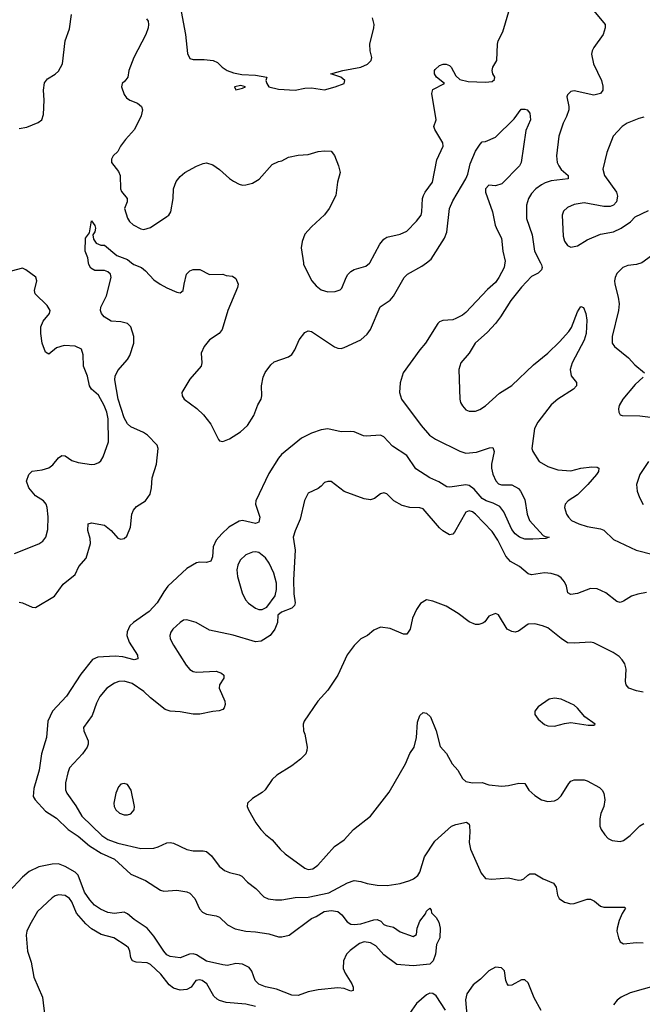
# Model space of a CAD drawing. Header units: inches. Extents: x 1682530 to 1839546, y 640742 to 791647.
# Tile 827 of 923: x 1783673 to 1787465, y 775486 to 781479. Entities that reach past the tile are written whole.
import ezdxf

# ---------------------------------------------------------------- set-up
doc = ezdxf.new("R2010")
doc.units = ezdxf.units.IN
doc.header["$MEASUREMENT"] = 0
doc.layers.add('B7787', color=7, linetype='Continuous')
doc.layers.add('B7788', color=7, linetype='Continuous')

msp = doc.modelspace()

# ---------------------------------------------------------------- linework, layer by layer
at = {"layer": 'B7787', "color": 5}
for points, elevation in [([(1786627.5, 780000), (1786622.6, 779970), (1786591.9, 779910), (1786570, 779878.7), (1786522.5, 779837.5), (1786390, 779697.1), (1786370, 779681.1), (1786330, 779659.8), (1786310, 779653.2), (1786250, 779647.2), (1786230, 779639.7), (1786218.7, 779630), (1786144.6, 779510), (1786110, 779469.6), (1786008.7, 779330), (1785990.3, 779269.7), (1785986.5, 779210), (1785999.1, 779170), (1786117.6, 779010), (1786169.1, 778950), (1786205, 778925), (1786352.9, 778852.8), (1786390, 778841.2), (1786454.2, 778845.8), (1786533.4, 778873.4), (1786555.5, 778875.5), (1786563.1, 778850), (1786547.2, 778772.8), (1786546.9, 778750), (1786553.7, 778713.7), (1786572.1, 778672), (1786590, 778653.7), (1786607.1, 778647.1), (1786670, 778647.2), (1786710, 778625.5), (1786723.8, 778610), (1786750, 778558), (1786763, 778470), (1786778.4, 778430), (1786860.3, 778340.3), (1786873.5, 778333.5), (1786898, 778330), (1786878, 778322), (1786797.2, 778317.2), (1786750, 778318), (1786717.2, 778330), (1786690, 778349.7), (1786670, 778375.6), (1786622.5, 778482.5), (1786596.7, 778516.7), (1786556.3, 778536.3), (1786513.3, 778550), (1786490, 778564.3), (1786441.8, 778621.8), (1786410, 778644), (1786390, 778647.6), (1786292.9, 778632.9), (1786275.2, 778635.2), (1786226.4, 778666.4), (1786170, 778690.5), (1786086.1, 778746.1), (1786030, 778825.7), (1785943.7, 778883.7), (1785890, 778939.5), (1785870, 778949.8), (1785784, 778944), (1785766.6, 778946.6), (1785710, 778969.8), (1785690, 778973.1), (1785630, 778971), (1785550, 778987.9), (1785510, 778982), (1785450, 778963), (1785390, 778931.2), (1785267.5, 778832.5), (1785248.4, 778810), (1785190, 778716.2), (1785110.2, 778550), (1785108.6, 778530), (1785135.2, 778450), (1785130, 778420.7), (1785110, 778412.1), (1785030, 778431.7), (1785010, 778427.6), (1784947.7, 778390), (1784903.2, 778350), (1784869.5, 778310), (1784852.2, 778270), (1784848.3, 778210), (1784836.2, 778183.8), (1784810, 778174.4), (1784770, 778176.3), (1784750, 778172.7), (1784690, 778138.5), (1784575.3, 778030), (1784550, 777997.5), (1784509.8, 777930.2), (1784462.4, 777877.6), (1784365.3, 777810), (1784344, 777790), (1784326.8, 777753.2), (1784325.2, 777730), (1784338.9, 777690), (1784390.1, 777610), (1784392.2, 777587.8), (1784370, 777583), (1784301.2, 777601.2), (1784254.4, 777605.6), (1784150, 777599.4), (1784116, 777584), (1784044.5, 777495.5), (1783959, 777361), (1783873.7, 777270), (1783844, 777210), (1783836.9, 777110), (1783805.2, 777010), (1783792.6, 776910), (1783759.7, 776800.3), (1783755.2, 776750), (1783767.5, 776730), (1783830, 776661.4), (1783897.9, 776617.9), (1783968.9, 776548.9), (1784028.5, 776510), (1784099, 776450), (1784170, 776405.9), (1784250, 776369.6), (1784350, 776277.1), (1784440, 776240), (1784530, 776180.2), (1784550, 776175.2), (1784630, 776180.2), (1784690, 776171.3), (1784710, 776162), (1784739.7, 776130), (1784767.7, 776067.7), (1784786.1, 776046.1), (1784810, 776034.2), (1784870, 776024.9), (1784890, 776016.5), (1784939.5, 775970), (1784985.7, 775945.7), (1785050, 775930.8), (1785110, 775926.8), (1785190, 775914.2), (1785250, 775897.2), (1785270, 775895.9), (1785313.4, 775906.6), (1785450, 776008.9), (1785479.2, 776020.8), (1785527, 776050), (1785570, 776057.4), (1785610.2, 776050), (1785635, 776030), (1785668, 775988), (1785690, 775974.5), (1785710, 775971.5), (1785750, 775975.8), (1785830, 776000.2), (1785850, 776001.8), (1785871.9, 775991.9), (1785890, 775972.4), (1785904.4, 775964.4), (1785950, 775954.4), (1785990, 775926.8), (1786070, 775898), (1786088.7, 775911.3), (1786094, 775950), (1786110, 775992), (1786144, 776036), (1786150, 776052), (1786171.3, 776071.3), (1786179.6, 776059.6), (1786182, 776042), (1786210, 776014), (1786226, 775986), (1786234.8, 775950), (1786231.3, 775890), (1786210.6, 775849.4), (1786206, 775790), (1786191.3, 775750), (1786171.7, 775730), (1786070, 775720.9), (1785970, 775728.7), (1785890, 775786.2), (1785841.7, 775841.8), (1785810, 775860.3), (1785770, 775865.5), (1785743.2, 775856.8), (1785686, 775814), (1785664.2, 775790), (1785645.8, 775750), (1785643.7, 775703.7), (1785655.3, 775675.3), (1785694.9, 775610), (1785703.8, 775590), (1785704.7, 775570), (1785690, 775566.3), (1785650, 775581.5), (1785610, 775585.3), (1785490, 775574), (1785430, 775561.9), (1785370, 775539.5), (1785330, 775541.1), (1785238, 775578), (1785170, 775591.3), (1785130, 775608.1), (1785107.6, 775630), (1785087.1, 775687.1), (1785071.4, 775710), (1785030, 775729.1), (1784990, 775733.2), (1784937.8, 775722.2), (1784910, 775725.2), (1784810, 775748.1), (1784750, 775786.1), (1784730, 775792.8), (1784708.1, 775791.9), (1784650, 775767.8), (1784590, 775777.1), (1784570, 775787.2), (1784550, 775809.9), (1784490, 775900.3), (1784450, 775948.8), (1784370, 776002), (1784330, 776035.9), (1784310, 776046.3), (1784250, 776039.2), (1784210, 776045.5), (1784165.1, 776065.1), (1784129.2, 776089.2), (1784100.8, 776120.8), (1784068.7, 776168.7), (1784030, 776272.4), (1784010, 776289.3), (1783950, 776325.2), (1783910, 776340.7), (1783870, 776339.7), (1783790, 776323), (1783730, 776294.3), (1783690, 776260.4), (1783607.1, 776170)], 720), ([(1783670, 777934.3), (1783690, 777930.3), (1783750, 777902.4), (1783770, 777901.6), (1783885.1, 777970), (1783937.4, 778042.6), (1784010, 778101.6), (1784032.8, 778150), (1784078.9, 778201.1), (1784103.5, 778290), (1784101.7, 778321.7), (1784087.6, 778370), (1784090, 778411), (1784110, 778417.3), (1784190, 778402), (1784230, 778370.5), (1784270, 778323.8), (1784290, 778317.1), (1784310, 778321.6), (1784324.6, 778335.4), (1784347.6, 778390), (1784356.3, 778470), (1784365.4, 778494.6), (1784384.1, 778515.9), (1784439.7, 778550), (1784467.8, 778590), (1784476.8, 778630), (1784479.4, 778690), (1784506.5, 778773.5), (1784515.5, 778870), (1784509.7, 778890), (1784451.2, 778950), (1784426.1, 778966.1), (1784350, 779001), (1784330, 779019.3), (1784310, 779056.4), (1784271.9, 779170), (1784252.1, 779287.9), (1784254, 779310), (1784270, 779344), (1784328.7, 779410), (1784344.6, 779435.4), (1784367.7, 779510), (1784369.1, 779550), (1784350.8, 779610), (1784330, 779628.9), (1784290, 779640.2), (1784230, 779644.4), (1784187.6, 779670), (1784171.5, 779690), (1784164.7, 779710), (1784166.9, 779730), (1784202.5, 779797.5), (1784230.6, 779910), (1784226.8, 779930), (1784210, 779945.3), (1784190, 779952.2), (1784130, 779953), (1784106.3, 779966.3), (1784093.8, 779990), (1784092.5, 780000)], 720), ([(1784354.1, 780000), (1784368.7, 779988.7), (1784414, 779970), (1784438.9, 779950), (1784490, 779896), (1784528.5, 779868.5), (1784570, 779846), (1784630, 779821.6), (1784650, 779817.3), (1784669.4, 779830.6), (1784674, 779870), (1784689.6, 779930.4), (1784709.5, 779950.5), (1784730, 779958.8), (1784770, 779958.8), (1784830, 779928), (1784910, 779930.8), (1784930, 779922.8), (1784970, 779918.8), (1784990, 779904.7), (1785004, 779870), (1785000.5, 779850), (1784940.3, 779710), (1784906.3, 779593.7), (1784888, 779570), (1784830, 779530.8), (1784796.5, 779490), (1784779, 779450), (1784783.1, 779390), (1784778.4, 779370), (1784710, 779291.6), (1784661.3, 779210), (1784662, 779190), (1784674.6, 779170), (1784752.3, 779112.3), (1784793.3, 779073.3), (1784836.7, 779016.7), (1784883, 778923), (1784890, 778915.5), (1784910, 778912.2), (1784950, 778926.9), (1785018.7, 778970), (1785060.4, 779010), (1785099.8, 779070), (1785124.2, 779135.8), (1785143.1, 779170), (1785148.6, 779190), (1785145, 779250), (1785156.4, 779303.6), (1785168.7, 779331.3), (1785201.8, 779378.2), (1785223.2, 779396.8), (1785310, 779427.1), (1785330, 779442), (1785348.2, 779470), (1785374.3, 779530), (1785410, 779574.4), (1785430, 779584.4), (1785450, 779581.3), (1785590, 779487.8), (1785610, 779479.6), (1785630, 779478), (1785650, 779483.2), (1785749.7, 779530), (1785790, 779565.4), (1785810, 779593.7), (1785869.2, 779730.8), (1785930, 779771.5), (1785950, 779796.9), (1786013.6, 779910), (1786035.6, 779930), (1786121.2, 779978.8), (1786150.9, 780000)], 720), ([(1785400.5, 780000), (1785402, 779990), (1785452.2, 779890), (1785478.9, 779858.9), (1785510, 779834.4), (1785550, 779823.1), (1785594.9, 779825.1), (1785625.6, 779834.4), (1785635.6, 779844.4), (1785660.5, 779910), (1785670.9, 779929.1), (1785690, 779946.7), (1785710, 779958), (1785781.4, 779978.6), (1785803.3, 779996.7), (1785805.1, 780000)], 740), ([(1786843.9, 780000), (1786850, 779988), (1786854.5, 779970), (1786850, 779955.6), (1786830, 779936), (1786790, 779915.8), (1786729.6, 779850.4), (1786663.6, 779770), (1786600.9, 779670), (1786570, 779629.6), (1786522.5, 779577.5), (1786447, 779510), (1786410.2, 779449.8), (1786359.3, 779390), (1786348.4, 779350), (1786354.4, 779170), (1786358.4, 779150), (1786370, 779127.7), (1786390, 779104.4), (1786410, 779095.8), (1786450, 779095.8), (1786474.6, 779105.4), (1786510, 779128.4), (1786595, 779205), (1786670, 779253.2), (1786802.6, 779377.4), (1786890.3, 779449.7), (1786960.9, 779519.1), (1787018.1, 779581.9), (1787034.2, 779605.8), (1787070, 779700.5), (1787090, 779734), (1787107.5, 779727.5), (1787120.3, 779690), (1787126.3, 779650), (1787123, 779570), (1787110.7, 779529.3), (1787037.5, 779390), (1787025.8, 779350), (1787031.3, 779311.3), (1787064.9, 779270), (1787064.9, 779250), (1787046, 779230), (1786950.7, 779170), (1786910, 779135.6), (1786828.4, 779030), (1786808.8, 778990), (1786792.7, 778870), (1786798, 778850), (1786837.1, 778790), (1786890, 778758.6), (1786950, 778738.9), (1787030, 778733.1), (1787090, 778749.1), (1787158, 778758), (1787190, 778755.5), (1787201, 778750), (1787197.1, 778730), (1787184.9, 778710), (1787133.4, 778650), (1787070, 778587.7), (1787013, 778550), (1786994.4, 778530), (1786990.5, 778509.5), (1787003.1, 778470), (1787014.9, 778450), (1787033.4, 778430), (1787077.3, 778410), (1787130, 778395), (1787210, 778380.2), (1787230, 778371.6), (1787290, 778315.2), (1787428.4, 778250), (1787530, 778223.7)], 740), ([(1787462.6, 780000), (1787461.1, 779998.9), (1787430.2, 779989.8), (1787376.9, 779983.1), (1787346.4, 779970), (1787310, 779933.3), (1787300.3, 779910), (1787295.3, 779890), (1787297, 779870), (1787318.3, 779790), (1787324, 779750), (1787319, 779710), (1787280.3, 779550), (1787282.3, 779510), (1787294.9, 779490), (1787381.2, 779421.2), (1787419.3, 779379.3), (1787477.3, 779330)], 760), ([(1783642, 778230), (1783790, 778288), (1783814.2, 778305.9), (1783831.6, 778330), (1783844.4, 778375.6), (1783847, 778453), (1783841.2, 778510), (1783834, 778530), (1783817.1, 778550), (1783770, 778581.4), (1783728.7, 778630), (1783714.3, 778670), (1783727.8, 778710), (1783750, 778730.4), (1783810, 778739.7), (1783850, 778752.1), (1783874.7, 778770), (1783910, 778812.8), (1783930, 778825.8), (1783950, 778824.7), (1783990, 778796.9), (1784030, 778784.4), (1784110, 778772), (1784130, 778772.7), (1784155.6, 778784.4), (1784166.3, 778793.7), (1784181.1, 778818.9), (1784214.4, 778910), (1784211.1, 779050), (1784203.2, 779090), (1784187.7, 779130), (1784153.8, 779193.8), (1784111.2, 779230), (1784098, 779250), (1784086.6, 779310), (1784061.7, 779370), (1784058.9, 779438.9), (1784050, 779472.7), (1784011.1, 779491.1), (1783943.1, 779496.9), (1783897.7, 779482.3), (1783850, 779444), (1783830, 779455.3), (1783809.7, 779510), (1783802.2, 779570), (1783802.7, 779610), (1783816, 779644), (1783854.7, 779690), (1783859.7, 779710), (1783840.3, 779740.3), (1783767.3, 779810), (1783762.7, 779830), (1783778, 779890), (1783771.5, 779911.5), (1783710, 779957), (1783690, 779967), (1783490, 779914)], 740), ([(1787470, 779302.6), (1787420.5, 779259.5), (1787346.7, 779170), (1787324.9, 779130), (1787319.5, 779110), (1787321.6, 779090), (1787330, 779074.8), (1787342, 779070), (1787450, 779067.9), (1787530, 779057.7)], 760), ([(1787502.8, 778790), (1787448.9, 778710), (1787428.7, 778650), (1787434, 778610), (1787447, 778570), (1787469.1, 778529.1)], 760), ([(1787490, 777992.4), (1787436.7, 777983.3), (1787398.4, 777970), (1787350, 777939.5), (1787330, 777932), (1787310, 777937), (1787242.7, 777990), (1787190, 778015.2), (1787150, 778015.9), (1787070, 777985.6), (1787030, 777979.8), (1787010.8, 777990.8), (1787003.2, 778030), (1786990, 778058), (1786970, 778081.8), (1786950, 778095.7), (1786910, 778108.2), (1786870, 778112.5), (1786790, 778099.8), (1786770, 778105.1), (1786716.9, 778150), (1786661.7, 778181.7), (1786634.4, 778214.4), (1786585.5, 778310), (1786550, 778363.5), (1786450, 778469.7), (1786430, 778483.5), (1786410, 778489.7), (1786390, 778480.7), (1786320.2, 778359.8), (1786310, 778347.3), (1786290, 778343.5), (1786250, 778367.4), (1786230, 778386.4), (1786130, 778501.6), (1786110, 778507.8), (1786050, 778509.7), (1786001.8, 778521.8), (1785952, 778550), (1785910, 778592.7), (1785890, 778599.3), (1785870, 778592.7), (1785834.7, 778565.3), (1785810, 778555.6), (1785770, 778562.4), (1785650, 778607.3), (1785570, 778669), (1785550, 778669), (1785530, 778662), (1785510, 778639), (1785490, 778625.2), (1785430, 778597.2), (1785407.3, 778552.7), (1785380.9, 778439.1), (1785350, 778368.7), (1785339.3, 778330), (1785350.3, 778250.3), (1785341.1, 778070), (1785343.4, 777983.4), (1785350.4, 777930), (1785347.7, 777912.3), (1785330, 777898), (1785268.1, 777871.9), (1785245.2, 777854.8), (1785242.8, 777810), (1785227.7, 777770), (1785199.1, 777730), (1785143.4, 777696.6), (1785110, 777691.8), (1784973, 777733), (1784830, 777762.7), (1784748, 777810), (1784690, 777826.6), (1784670, 777823.7), (1784650, 777809.5), (1784606, 777770), (1784593, 777750), (1784588, 777730), (1784590.5, 777710.5), (1784610, 777671), (1784687.4, 777550), (1784710, 777524.2), (1784730, 777511.8), (1784750, 777506.7), (1784870, 777513.7), (1784902, 777502), (1784917.3, 777490), (1784917.3, 777470), (1784890.5, 777430), (1784888.4, 777410), (1784922, 777330), (1784924.9, 777310), (1784919.1, 777290), (1784910, 777280.9), (1784888.5, 777271.5), (1784850, 777268.5), (1784770, 777251.1), (1784728.9, 777251.1), (1784650, 777265.1), (1784590, 777269.6), (1784559.7, 777279.7), (1784470, 777351.1), (1784429.7, 777390), (1784357.9, 777437.9), (1784310, 777452.4), (1784276, 777450), (1784250, 777441.4), (1784204.2, 777410), (1784161.1, 777358.9), (1784140.6, 777319.4), (1784115.3, 777244.7), (1784061.6, 777170), (1784063, 777150), (1784090.4, 777090), (1784090.4, 777070), (1784083.7, 777050), (1784054.6, 777010), (1783975.8, 776924.2), (1783965.3, 776894.7), (1783952.9, 776832.9), (1783951.4, 776791.4), (1783960.3, 776770), (1784014.5, 776694.5), (1784052.1, 776630), (1784174.1, 776514.1), (1784210, 776488.9), (1784270, 776466.7), (1784410, 776434.7), (1784490, 776436.5), (1784516.6, 776443.4), (1784570, 776468.8), (1784590, 776470.4), (1784610, 776466), (1784690, 776427.3), (1784730, 776419.7), (1784790, 776420.2), (1784810, 776415.3), (1784840.3, 776390), (1784887.1, 776327.1), (1784920.7, 776300.7), (1784950, 776287.2), (1785010, 776273.4), (1785025.4, 776265.4), (1785060.4, 776230), (1785112.2, 776190), (1785159.4, 776139.4), (1785186.9, 776126.9), (1785230, 776121.3), (1785270, 776122.4), (1785350, 776136.2), (1785430, 776138), (1785555.3, 776164.7), (1785670, 776225.7), (1785710, 776238.7), (1785750, 776234), (1785790, 776221.3), (1785849.6, 776210.4), (1785911.8, 776208.2), (1785990, 776220.5), (1786050, 776240.3), (1786072.3, 776250), (1786098, 776270), (1786109.8, 776290.2), (1786137.6, 776382.4), (1786202, 776478), (1786302, 776570), (1786330, 776581), (1786394.8, 776594.8), (1786410, 776582), (1786412.5, 776572.5), (1786415.1, 776535.1), (1786410.3, 776470), (1786419.5, 776430), (1786483.4, 776283.4), (1786510, 776250.8), (1786548.4, 776248.4), (1786650, 776256.4), (1786710, 776241.1), (1786730, 776243.1), (1786743.7, 776250), (1786767.2, 776272.8), (1786780.8, 776279.2), (1786810, 776280.5), (1786861, 776250), (1786923.9, 776223.9), (1786939.3, 776199.3), (1786949.1, 776149.1), (1786958, 776130), (1786990, 776106.7), (1787030, 776097.1), (1787050, 776099.3), (1787130, 776125.5), (1787150, 776124.9), (1787173.8, 776113.8), (1787210, 776084), (1787230, 776076.3), (1787356, 776076), (1787362, 776070), (1787342, 776038), (1787324.1, 775995.9), (1787312.7, 775950), (1787310.4, 775930), (1787319.3, 775890), (1787330, 775866.8), (1787350, 775853.4), (1787430, 775861.7), (1787470, 775859)], 740), ([(1787470, 777385.8), (1787430, 777393.2), (1787383.5, 777410), (1787365.8, 777430), (1787362.5, 777450), (1787366.2, 777526.2), (1787358, 777558), (1787343.1, 777583.1), (1787323.5, 777603.5), (1787287.2, 777627.2), (1787170, 777685.1), (1787149.6, 777689.6), (1787050, 777683.7), (1787010, 777687), (1786970, 777711.5), (1786890, 777777), (1786858, 777790), (1786810, 777801.2), (1786770, 777799.3), (1786710, 777756.2), (1786690, 777751.8), (1786670, 777754.5), (1786642.7, 777770), (1786590, 777857.2), (1786570, 777864), (1786530, 777848.7), (1786506.8, 777813.2), (1786494.4, 777805.6), (1786470, 777797.2), (1786450, 777797.2), (1786410, 777813.2), (1786343.9, 777863.9), (1786270, 777909.3), (1786190, 777939.3), (1786150, 777948.7), (1786114.8, 777925.2), (1786090.6, 777889.4), (1786064.5, 777835.5), (1786051, 777770), (1786030, 777738), (1786010, 777739), (1785930, 777774), (1785870, 777782), (1785830, 777764), (1785791.3, 777730), (1785751.3, 777710), (1785711, 777670), (1785667.1, 777612.9), (1785610, 777489), (1785550, 777397.2), (1785489, 777331), (1785404.9, 777210), (1785399.1, 777190), (1785400.7, 777150), (1785410.6, 777130), (1785424, 777050), (1785422.8, 777030), (1785414.8, 777010), (1785382.5, 776977.5), (1785330, 776937.2), (1785238.5, 776881.5), (1785210, 776854), (1785167.9, 776792.1), (1785150, 776774), (1785090, 776739), (1785061, 776710), (1785058.8, 776690), (1785067.3, 776670), (1785111, 776590), (1785140.7, 776550), (1785170, 776519.1), (1785210, 776487.7), (1785258.4, 776430), (1785290, 776401.3), (1785410, 776314.4), (1785430, 776305.6), (1785458.4, 776310), (1785487.8, 776332.2), (1785590, 776446), (1785650, 776486.4), (1785706.6, 776550), (1785809.7, 776630.3), (1785922.5, 776777.5), (1786022.4, 776950), (1786048.4, 777011.6), (1786075.1, 777050), (1786089.7, 777110), (1786096.6, 777203.4), (1786110, 777244.7), (1786130, 777261), (1786150, 777258.8), (1786174.6, 777234.6), (1786210, 777151.3), (1786234.6, 777054.6), (1786273.1, 777013.1), (1786306, 776950), (1786342.3, 776910), (1786370, 776859.6), (1786390, 776842.7), (1786430, 776832.9), (1786490, 776835.5), (1786530, 776820.7), (1786610, 776814.3), (1786650, 776816.8), (1786712.5, 776832.5), (1786750, 776830.4), (1786774, 776790), (1786810, 776756.4), (1786850, 776730.5), (1786890, 776720.5), (1786930, 776724.4), (1786950, 776734.4), (1786970, 776754.9), (1787017.6, 776830), (1787030, 776843.8), (1787050, 776852.7), (1787110, 776852.4), (1787130, 776846.4), (1787204.7, 776804.7), (1787220.7, 776790), (1787230, 776771.3), (1787235.8, 776730), (1787230.3, 776690), (1787213.2, 776646.8), (1787206.2, 776613.8), (1787206.4, 776570), (1787213.6, 776550), (1787236.3, 776516.3), (1787256, 776496), (1787282, 776482), (1787330, 776476.5), (1787350, 776483.1), (1787390, 776512.8), (1787450, 776572.3), (1787473.5, 776586.5)], 760), ([(1785110, 775472.4), (1785050, 775486.5), (1784930, 775495.9), (1784889.9, 775509.8), (1784876.2, 775516.2), (1784855.5, 775535.6), (1784812.7, 775610), (1784785.2, 775630), (1784770, 775634), (1784745.5, 775630), (1784717, 775590), (1784690, 775576.5), (1784650, 775571.6), (1784610, 775583.1), (1784583.5, 775603.5), (1784532.9, 775670), (1784470, 775728.7), (1784450, 775738.8), (1784382.9, 775742.9), (1784360.9, 775750), (1784350, 775769), (1784344.7, 775810), (1784335.4, 775830), (1784321.8, 775841.8), (1784247.3, 775890), (1784170, 775910.7), (1784110, 775945.8), (1784076.3, 775976.3), (1784019.9, 776039.9), (1783990.4, 776110.4), (1783976.8, 776130), (1783950, 776148.1), (1783910, 776152.5), (1783890, 776146.8), (1783870, 776134.2), (1783781.5, 776050), (1783734.9, 775970), (1783716.5, 775930), (1783712.7, 775907.3), (1783720.6, 775810), (1783742.1, 775742.1), (1783759, 775650), (1783811.8, 775530), (1783826, 775410)], 740), ([(1786848.9, 775448.9), (1786805.7, 775525.7), (1786770, 775617), (1786750, 775635.6), (1786730, 775635.1), (1786670, 775602.9), (1786650, 775600.9), (1786640.9, 775610), (1786633.3, 775630), (1786625.3, 775690), (1786608.2, 775708.2), (1786570, 775711.2), (1786530.3, 775690), (1786480.4, 775639.6), (1786435.3, 775604.7), (1786395.3, 775550), (1786388, 775512), (1786402.4, 775350)], 740), ([(1787550, 775600.3), (1787390, 775555.2), (1787335.6, 775530), (1787312, 775510), (1787290, 775482.8)], 740), ([(1786266.4, 775450), (1786210, 775537.2), (1786190, 775552), (1786170, 775553), (1786150, 775543.9), (1786089, 775491), (1786047.9, 775430)], 740)]:
    msp.add_lwpolyline(points, dxfattribs=dict(at, elevation=elevation))
for points, elevation in [([(1785110, 778240.3), (1785090, 778238.7), (1785050, 778222.6), (1785014.9, 778190), (1785001.7, 778158.3), (1784995.8, 778130), (1784999.7, 778090), (1785028.8, 777990), (1785048.6, 777948.6), (1785067.2, 777927.2), (1785110, 777897.4), (1785130, 777888.4), (1785150, 777888), (1785177.2, 777902.8), (1785228.5, 777971.5), (1785238, 778010), (1785236.3, 778050), (1785221, 778110), (1785192.7, 778170), (1785170, 778204.4), (1785130, 778235.8)], 740), ([(1786930, 777349.3), (1786897.3, 777342.7), (1786830, 777297.2), (1786810.8, 777270), (1786810.8, 777250), (1786830, 777221), (1786868.3, 777188.3), (1786890, 777180.5), (1786930, 777178), (1786990, 777195.8), (1787030, 777201.3), (1787135.1, 777184.9), (1787170, 777184.7), (1787178, 777190), (1787115.6, 777235.6), (1787070, 777289.2), (1787050, 777306), (1786970, 777343.7)], 780), ([(1784310, 776829.4), (1784290, 776826), (1784274, 776810), (1784258, 776770), (1784247, 776710), (1784248.7, 776690), (1784257.6, 776670), (1784280.7, 776650), (1784310, 776639.6), (1784330, 776638.9), (1784350, 776645.3), (1784369.6, 776670), (1784372.4, 776690), (1784351.5, 776790), (1784330, 776822.7)], 760)]:
    msp.add_lwpolyline(points, close=True, dxfattribs=dict(at, elevation=elevation))
at = {"layer": 'B7788', "color": 5}
for points, elevation in [([(1783670, 780817.3), (1783715.9, 780824.1), (1783786, 780854), (1783807, 780870), (1783817.7, 780902.3), (1783821.3, 780990), (1783818, 781050), (1783824.9, 781095.1), (1783841.7, 781118.3), (1783890, 781147.6), (1783910, 781166.5), (1783934.6, 781210), (1783950.9, 781350), (1783976.3, 781423.7), (1783987.6, 781510)], 740), ([(1784656, 781530), (1784683.6, 781390), (1784694.4, 781274.4), (1784710, 781243), (1784730, 781236.4), (1784796.2, 781236.2), (1784851.3, 781230), (1784878, 781218), (1784906, 781190), (1784937.1, 781170), (1784976, 781156), (1785025.7, 781145.7), (1785110, 781140.9), (1785178, 781130), (1785172, 781110), (1785178, 781090), (1785190.9, 781070.9), (1785250, 781057.3), (1785350, 781050.7), (1785410, 781062.4), (1785450, 781064.4), (1785530, 781052.7), (1785594, 781070), (1785649.3, 781090), (1785653.2, 781110), (1785629.6, 781129.6), (1785568, 781150), (1785642, 781170), (1785750.7, 781189.3), (1785792.2, 781207.8), (1785813.6, 781230), (1785818.4, 781250), (1785807.8, 781290), (1785806, 781330), (1785830.8, 781429.2), (1785832.1, 781450), (1785821.8, 781490)], 760), ([(1785805.1, 780000), (1785866.5, 780113.5), (1785890, 780143), (1785910, 780154.9), (1785990, 780174), (1786030, 780192.4), (1786090, 780253.4), (1786117.2, 780290), (1786122.5, 780310), (1786127.1, 780390), (1786132.8, 780410), (1786142, 780430), (1786186.2, 780490), (1786213, 780627), (1786251.6, 780710), (1786249.5, 780730), (1786200.7, 780810), (1786196.2, 780830), (1786209.6, 780870.4), (1786183.1, 781030), (1786190, 781053.4), (1786259.5, 781090), (1786211.5, 781130), (1786198.4, 781150), (1786199.3, 781170), (1786203.9, 781176.1), (1786230, 781200.7), (1786251.9, 781208.1), (1786270, 781208.4), (1786290, 781201.3), (1786301.3, 781190), (1786330, 781137.1), (1786354.2, 781114.2), (1786403.8, 781103.8), (1786510, 781098.2), (1786550, 781102.8), (1786564, 781116), (1786566.9, 781130), (1786555.3, 781150), (1786550.8, 781170), (1786553.6, 781190), (1786578.4, 781230), (1786582, 781330), (1786586.6, 781350), (1786614.6, 781405.4), (1786658.8, 781550)], 740), ([(1787170, 781533), (1787238, 781450), (1787239.3, 781430), (1787226, 781390), (1787170.2, 781309.8), (1787159.5, 781290), (1787155.3, 781270), (1787166.9, 781210), (1787216.4, 781110), (1787224.5, 781075.5), (1787224, 781050), (1787210.3, 781029.7), (1787170, 781019.7), (1787050, 781046.6), (1787030, 781041.2), (1787010, 781022), (1787004.9, 781010), (1787017.6, 780950), (1787017.6, 780930), (1787004.2, 780890), (1786983.6, 780850), (1786956.5, 780770), (1786941.8, 780650), (1786946.8, 780610), (1786955.9, 780590), (1786970, 780566.8), (1787013.6, 780530), (1787013.4, 780510), (1786910, 780498.5), (1786873.1, 780486.9), (1786850, 780473.3), (1786817.4, 780450), (1786790, 780422), (1786772.1, 780390), (1786760.2, 780350), (1786760.2, 780270), (1786793.4, 780170), (1786808.4, 780070), (1786843.9, 780000)], 740), ([(1784444.4, 781484.4), (1784456.4, 781470), (1784458.4, 781450), (1784456.4, 781430), (1784441.6, 781390), (1784367.8, 781250), (1784337.4, 781170), (1784332.4, 781130), (1784314.4, 781105.6), (1784296.3, 781090), (1784292.7, 781070), (1784310, 781024.7), (1784324.1, 781004.1), (1784344.7, 780990), (1784390.4, 780970.4), (1784414.8, 780950), (1784420.7, 780930), (1784413.7, 780893.7), (1784372, 780810), (1784318.4, 780750), (1784288, 780710), (1784270, 780677.2), (1784242, 780650), (1784231.3, 780630), (1784231.3, 780610), (1784274.6, 780554.6), (1784284.9, 780530), (1784286.4, 780450), (1784293.1, 780433.1), (1784327.4, 780390), (1784327.2, 780370), (1784310.4, 780330), (1784330.4, 780270.4), (1784342, 780250), (1784364, 780230), (1784410, 780206), (1784430, 780201.6), (1784470, 780214.9), (1784570, 780281.6), (1784580.9, 780290), (1784593.3, 780310), (1784607.3, 780390), (1784609.6, 780450), (1784625.6, 780494.4), (1784650, 780524.9), (1784679.3, 780550), (1784750, 780588.4), (1784790, 780604.4), (1784810, 780608.2), (1784850, 780595.5), (1784890, 780568), (1784950, 780513.4), (1784976.2, 780496.2), (1785010, 780478.4), (1785030, 780472.7), (1785050, 780474.4), (1785090, 780484.9), (1785130.9, 780509.1), (1785210, 780598), (1785250, 780615.5), (1785270, 780619.1), (1785310, 780642), (1785370, 780654.9), (1785430, 780659.1), (1785490, 780677.3), (1785530, 780681), (1785570, 780678), (1785590, 780652), (1785614, 780590), (1785624, 780550), (1785608, 780490), (1785598.4, 780410), (1785557.1, 780330), (1785530, 780292.3), (1785450, 780218.7), (1785410, 780173.3), (1785392.4, 780130), (1785387.1, 780090), (1785400.5, 780000)], 740), ([(1786150.9, 780000), (1786179.5, 780020.5), (1786261.1, 780150), (1786273.9, 780186.1), (1786290, 780330.5), (1786310, 780376.4), (1786390.5, 780509.5), (1786402.1, 780537.9), (1786417.3, 780602.7), (1786450, 780678.8), (1786477.5, 780722.5), (1786490, 780734.8), (1786510, 780737.3), (1786570, 780763.8), (1786685, 780875), (1786726.1, 780933.9), (1786750, 780935), (1786763.7, 780930), (1786780.3, 780910), (1786783.1, 780870), (1786755.1, 780804.9), (1786727.2, 780610), (1786716.9, 780590), (1786610, 780480.6), (1786570, 780467.9), (1786530, 780472.8), (1786509.2, 780450), (1786510.3, 780430), (1786552.9, 780310), (1786569.5, 780229.4), (1786580.1, 780200.1), (1786607.4, 780150), (1786615.8, 780070), (1786629.2, 780010), (1786627.5, 780000)], 720), ([(1787474.8, 780885.2), (1787442.7, 780877.3), (1787373.4, 780850), (1787342, 780830), (1787287.4, 780770), (1787248.9, 780670), (1787224.9, 780570), (1787235.3, 780530), (1787308.4, 780430), (1787314.4, 780405.6), (1787306.7, 780370), (1787290, 780351.1), (1787270, 780342.2), (1787230, 780341.7), (1787110, 780363.9), (1787050, 780354.7), (1787010, 780336.9), (1786985.9, 780314.1), (1786976.9, 780290), (1786982, 780162), (1786991.8, 780131.8), (1787010, 780104), (1787030, 780095.5), (1787070, 780102.6), (1787130, 780138.9), (1787210, 780172.7), (1787290, 780187.9), (1787336.2, 780210), (1787392.2, 780247.8), (1787421.5, 780278.5), (1787502.6, 780317.4)], 760), ([(1784092.5, 780000), (1784088.7, 780028.7), (1784071.3, 780070), (1784074, 780150), (1784097.6, 780182.4), (1784110, 780254), (1784130, 780226), (1784134.9, 780210), (1784131.2, 780188.8), (1784118, 780170), (1784123, 780143), (1784138.6, 780118.6), (1784166.4, 780106.4), (1784190, 780106.4), (1784264.4, 780044.4), (1784330, 780018.6), (1784354.1, 780000)], 720), ([(1787542.4, 780057.6), (1787462.6, 780000)], 760)]:
    msp.add_lwpolyline(points, dxfattribs=dict(at, elevation=elevation))
at = {"layer": 'B7788', "color": 5, "elevation": 760}
msp.add_lwpolyline([(1785019.3, 781079.3), (1784981, 781070), (1784990, 781052), (1785030, 781062.8), (1785048, 781070)], close=True, dxfattribs=at)

doc.saveas('drawing.dxf')
